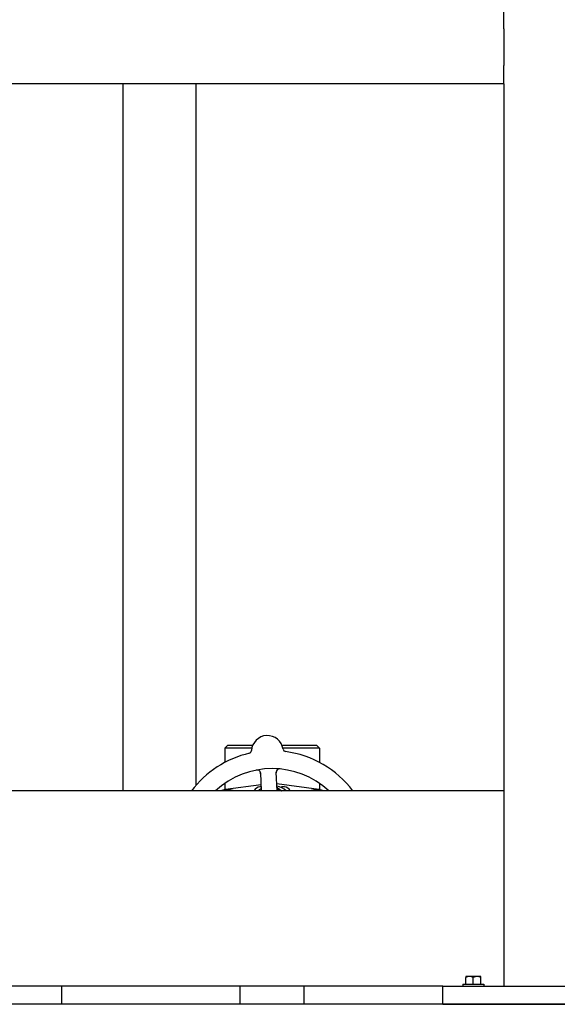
# Model space of a CAD drawing. Header units: inches. Extents: x 18 to 846, y -44 to 561.
# Tile 465 of 637: x 478 to 489, y 257 to 277. Entities that reach past the tile are written whole.
import ezdxf

# ---------------------------------------------------------------- set-up
doc = ezdxf.new("R2010")
doc.units = ezdxf.units.IN
doc.header["$LTSCALE"] = 24
doc.header["$MEASUREMENT"] = 0
doc.layers.add('Visible (ANSI)', color=7, linetype='Continuous', lineweight=30)

msp = doc.modelspace()

# ---------------------------------------------------------------- linework, layer by layer
at = {"layer": 'Visible (ANSI)'}
for p, q in [((487.92843, 276.8315), (487.92843, 277.2065)), ((487.92843, 276.8315), (487.92843, 276.0815)), ((487.92843, 275.7065), (487.92843, 276.0815)), ((487.92843, 275.7065), (467.51693, 275.7065)), ((480.11593, 275.7065), (480.11593, 261.2065)), ((481.61593, 275.7065), (481.61593, 261.32187)), ((487.92843, 275.7065), (487.92843, 257.2065)), ((482.26718, 262.144), (482.20468, 262.0815)), ((482.76131, 262.0815), (482.20468, 262.0815)), ((482.20468, 262.0815), (482.20468, 261.78883)), ((482.26718, 262.144), (482.78076, 262.144)), ((483.37877, 262.144), (484.08968, 262.144)), ((484.15218, 262.0815), (483.39823, 262.0815)), ((484.08968, 262.144), (484.15218, 262.0815)), ((484.15218, 262.0815), (484.15218, 261.78883)), ((482.93817, 261.5764), (482.95588, 261.2065)), ((483.28125, 261.2065), (483.26279, 261.59195)), ((482.20468, 261.35913), (482.20468, 261.23272)), ((482.94985, 261.33232), (482.22177, 261.2354)), ((482.95194, 261.28868), (482.92843, 261.28868)), ((484.13509, 261.2354), (483.27438, 261.34998)), ((483.37218, 261.27013), (483.37218, 261.28868)), ((483.42843, 261.28868), (483.37218, 261.28868)), ((484.15218, 261.35913), (484.15218, 261.23272)), ((487.92843, 261.2065), (467.51693, 261.2065)), ((487.22543, 257.4005), (487.14743, 257.4005)), ((487.14743, 257.4005), (487.14743, 257.38128)), ((487.38143, 257.4005), (487.22543, 257.4005)), ((487.45943, 257.4005), (487.38143, 257.4005)), ((487.45943, 257.38128), (487.45943, 257.4005)), ((486.67843, 257.2065), (468.76693, 257.2065)), ((478.86593, 256.8315), (478.86593, 257.2065)), ((482.52093, 256.8315), (482.52093, 257.2065)), ((483.83593, 256.8315), (483.83593, 257.2065)), ((486.67843, 256.8315), (486.67843, 257.2065)), ((486.67843, 257.2065), (490.67843, 257.2065)), ((487.08743, 257.2455), (487.51943, 257.2455)), ((487.08743, 257.2455), (487.08743, 257.2065)), ((487.14743, 257.2455), (487.14743, 257.38128)), ((487.30343, 257.2455), (487.30343, 257.38128)), ((487.45943, 257.2455), (487.45943, 257.38128)), ((487.51943, 257.2455), (487.51943, 257.2065)), ((520.67843, 256.8315), (349.67843, 256.8315)), ((486.67843, 256.8315), (490.67843, 256.8315))]:
    msp.add_line(p, q, dxfattribs=at)
for centre, radius, start, end in [((483.07977, 262.01664), 0.325, 8.661127, 176.822474), ((482.69286, 262.03812), 0.0625, 283.130197, 356.822474), ((483.46285, 262.07499), 0.0625, 188.661127, 262.353404), ((483.17843, 259.9565), 2.075, 102.999652, 142.957329), ((483.17843, 259.9565), 2.075, 37.042671, 82.483949), ((483.17843, 259.9565), 1.7075, 47.059742, 132.940258), ((482.87574, 261.57341), 0.0625, 2.7418, 100.603253), ((483.32522, 261.59494), 0.0625, 84.880348, 182.7418), ((482.27125, 260.86368), 0.375, 97.582659, 113.90874), ((482.27843, 260.8565), 0.375, 68.96053, 111.03947), ((482.92843, 261.16368), 0.125, 90, 159.966858), ((483.17843, 260.8815), 0.43425, 121.172963, 131.546577), ((483.17843, 260.8815), 0.43425, 48.453423, 76.939777), ((483.17843, 260.8815), 0.375, 60.073565, 74.360467), ((483.42843, 261.16368), 0.125, 20.033142, 90), ((484.07843, 260.8565), 0.375, 68.96053, 111.03947), ((484.08561, 260.86368), 0.375, 66.09126, 82.417341), ((482.27843, 260.8565), 0.35937, 76.884103, 103.115897), ((484.07843, 260.8565), 0.35938, 76.884103, 103.115897)]:
    msp.add_arc(centre, radius, start, end, dxfattribs=at)
for centre, start_param, end_param in [((487.22543, 257.17988), 0, 0.42053434), ((487.22543, 257.17988), 5.86265097, 6.28318531), ((487.38143, 257.17988), 0, 0.42053434), ((487.38143, 257.17988), 5.86265097, 6.28318531)]:
    msp.add_ellipse(centre, major_axis=(0, 0.22062), ratio=0.8660254, start_param=start_param, end_param=end_param, dxfattribs=at)
for points, knots in [([(482.89139, 261.63392), (482.89085, 261.63405), (482.89015, 261.63421), (482.8877, 261.63469), (482.88573, 261.635), (482.88169, 261.63533), (482.87988, 261.63541), (482.8755, 261.63544), (482.87278, 261.63533), (482.86765, 261.63493), (482.86521, 261.63466), (482.86016, 261.63397), (482.85752, 261.63354), (482.85336, 261.63277), (482.85179, 261.63247), (482.85019, 261.63216)], [0.10313051, 0.10313051, 0.10313051, 0.10313051, 0.116031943, 0.116031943, 0.144721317, 0.144721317, 0.163053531, 0.163053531, 0.184818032, 0.184818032, 0.203204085, 0.203204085, 0.223736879, 0.223736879, 0.237092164, 0.237092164, 0.237092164, 0.237092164]), ([(483.34506, 261.65585), (483.34425, 261.65593), (483.34345, 261.65601), (483.34004, 261.65633), (483.33733, 261.65655), (483.33233, 261.65683), (483.33003, 261.65691), (483.32501, 261.65694), (483.32224, 261.65686), (483.31782, 261.65655), (483.31602, 261.65636), (483.31265, 261.65588), (483.31107, 261.65559), (483.30799, 261.65492), (483.3065, 261.65451), (483.30469, 261.65395), (483.30417, 261.65378), (483.30374, 261.65363)], [0, 0, 0, 0, 0.006736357, 0.006736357, 0.028060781, 0.028060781, 0.045337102, 0.045337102, 0.066521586, 0.066521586, 0.083522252, 0.083522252, 0.101589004, 0.101589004, 0.122234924, 0.122234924, 0.132066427, 0.132066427, 0.132066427, 0.132066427]), ([(482.93895, 261.55994), (482.93892, 261.56056), (482.93889, 261.56118), (482.9388, 261.56322), (482.93872, 261.56463), (482.93834, 261.57138), (482.93788, 261.57655), (482.93668, 261.58465), (482.936, 261.588), (482.93378, 261.59628), (482.93175, 261.60107), (482.93009, 261.60424), (482.92992, 261.60455), (482.92977, 261.60483)], [0, 0, 0, 0, 0.00480624, 0.00480624, 0.015895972, 0.015895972, 0.058334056, 0.058334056, 0.093846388, 0.093846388, 0.153408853, 0.153408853, 0.160659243, 0.160659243, 0.160659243, 0.160659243]), ([(483.26867, 261.62155), (483.26839, 261.62094), (483.26807, 261.62017), (483.26682, 261.61703), (483.26603, 261.61467), (483.26447, 261.60795), (483.2638, 261.60367), (483.26318, 261.59532), (483.26309, 261.59136), (483.26318, 261.58546), (483.26323, 261.58369), (483.26338, 261.57981), (483.26348, 261.57767), (483.26358, 261.57555)], [0.116820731, 0.116820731, 0.116820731, 0.116820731, 0.132097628, 0.132097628, 0.17640845, 0.17640845, 0.221216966, 0.221216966, 0.255824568, 0.255824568, 0.270057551, 0.270057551, 0.286537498, 0.286537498, 0.286537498, 0.286537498])]:
    msp.add_open_spline(points, degree=3, knots=knots, dxfattribs=at)
msp.add_rational_spline([(483.27772, 261.28031), (483.32668, 261.24187), (483.37173, 261.2065)], [1.01248620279, 1.02487587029, 1.0136176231], degree=2, dxfattribs=at)

doc.saveas('drawing.dxf')
